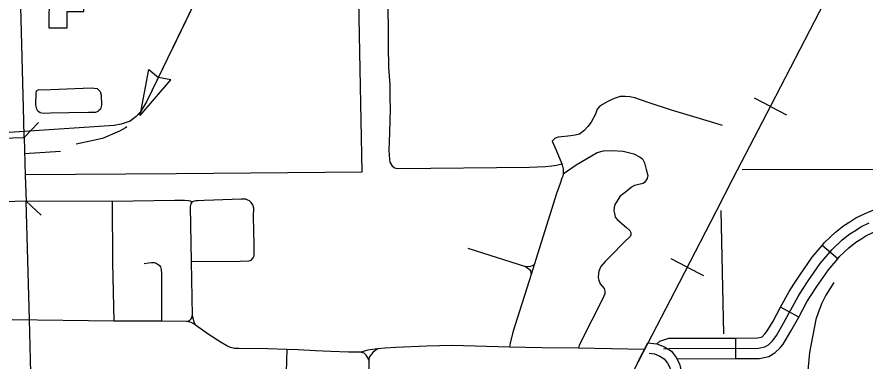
# Model space of a CAD drawing. Extents: x 1164457 to 1439835, y 1590918 to 1773502.
# Drawn here: x 1298324 to 1304504, y 1638642 to 1641151 of the extents above; entities that cross this region are included whole.
import ezdxf

# ---------------------------------------------------------------- set-up
doc = ezdxf.new("R2010")
doc.units = 0
for name, color, linetype in [('Level 15', 7, 'Continuous'), ('Level 31', 7, 'Continuous'), ('Level 32', 7, 'Continuous'), ('Level 33', 7, 'Continuous'), ('Level 34', 7, 'Continuous'), ('Level 35', 7, 'Continuous'), ('Level 37', 7, 'Continuous'), ('Level 40', 7, 'Continuous'), ('Level 43', 7, 'Continuous'), ('Level 5', 7, 'Continuous'), ('Level 58', 7, 'Continuous'), ('Level 6', 7, 'Continuous')]:
    doc.layers.add(name, color=color, linetype=linetype)

msp = doc.modelspace()

# ---------------------------------------------------------------- linework, layer by layer
at = {"layer": 'Level 15'}
for points in [[(1298376.7, 1640272.2), (1298373.4, 1640395.3), (1298272.3, 1644265.6), (1298022.4, 1644259)], [(1298022.4, 1644259), (1298123.5, 1640388.7), (1298126.8, 1640265.4), (1298376.7, 1640272.2)], [(1298376.7, 1640272.2), (1298384.2, 1639995.2), (1298391.3, 1639807.5)], [(1298513.3, 1635164.1), (1298499.6, 1635413.1), (1298499.8, 1635787.6), (1298484.8, 1636155.1), (1298480.5, 1636337.1), (1298476.5, 1636667.6), (1298463.9, 1637142.9), (1298451.5, 1637530.8), (1298447.9, 1637680.7), (1298415.1, 1638944.2), (1298391.3, 1639807.5), (1298141.4, 1639800.3)]]:
    msp.add_lwpolyline(points, dxfattribs=at)
at = {"layer": 'Level 31'}
for points in [[(1302848.5, 1638633.1), (1302922.4, 1638775.5), (1302987.8, 1638767.8), (1303043.1, 1638745.2), (1303092.8, 1638713.8), (1303128.4, 1638666.8), (1303152.1, 1638621.5), (1303167, 1638557), (1303151.7, 1638495.6), (1303030, 1638257.7)], [(1302930.9, 1638699), (1302968.9, 1638694.5), (1303008.7, 1638678.3), (1303041.2, 1638657.7), (1303064.9, 1638626.5), (1303081.2, 1638595.3), (1303089.9, 1638557.7), (1303081, 1638522.1), (1302154.7, 1636710.5), (1302103.5, 1636609.2), (1301867.2, 1636172.2), (1301617.5, 1635624.9)]]:
    msp.add_lwpolyline(points, dxfattribs=at)
at = {"layer": 'Level 32'}
for p, q in [((1304305.3, 1639387.9), (1304190.6, 1639484.5)), ((1304020.5, 1638962.5), (1303889, 1639034.6)), ((1303563.5, 1638659.2), (1303563.1, 1638809.2))]:
    msp.add_line(p, q, dxfattribs=at)
for points in [[(1304190.6, 1639484.5), (1304209.4, 1639506.8), (1304288.5, 1639581), (1304350.4, 1639630.7), (1304394, 1639657.4), (1304437.7, 1639685.6), (1304504.1, 1639717.5), (1304568, 1639745), (1304639.1, 1639773.2), (1304668.2, 1639782.4)], [(1303035.3, 1638731.5), (1303076.8, 1638733), (1303727.4, 1638734.6), (1303774.8, 1638744.4), (1303800.3, 1638760.2), (1303829.5, 1638789.3), (1303846.5, 1638810), (1303858.6, 1638828.2), (1303898.7, 1638896.3), (1304016.6, 1639111.4), (1304049.4, 1639162.4), (1304090.7, 1639226.9), (1304178.2, 1639353.2), (1304263.9, 1639455.1), (1304337.7, 1639524.3), (1304393.6, 1639569.2), (1304433.9, 1639593.9), (1304474.4, 1639620), (1304535.2, 1639649.2)], [(1304305.3, 1639387.9), (1304318.4, 1639403.5), (1304386.9, 1639467.6), (1304436.8, 1639507.7), (1304473.8, 1639530.4), (1304511.1, 1639554.4), (1304566.2, 1639580.9), (1304625.3, 1639606.3), (1304689.5, 1639631.8), (1304713.4, 1639639.4)], [(1303889, 1639034.6), (1303952.1, 1639149.7), (1303986.3, 1639203), (1304028.3, 1639268.4), (1304118.5, 1639398.8), (1304190.6, 1639484.5)], [(1304020.5, 1638962.5), (1304081.1, 1639073.1), (1304112.5, 1639121.9), (1304153.1, 1639185.3), (1304237.8, 1639307.7), (1304305.3, 1639387.9)], [(1303563.1, 1638809.2), (1303719.7, 1638809.6), (1303746.7, 1638815.1), (1303753.4, 1638819.3), (1303773.9, 1638839.8), (1303786.2, 1638854.7), (1303795.1, 1638868.1), (1303833.5, 1638933.3), (1303889, 1639034.6)], [(1303563.5, 1638659.2), (1303735.1, 1638659.7), (1303802.9, 1638673.6), (1303847.2, 1638701), (1303885.1, 1638738.9), (1303906.8, 1638765.2), (1303922.2, 1638788.4), (1303963.9, 1638859.2), (1304020.5, 1638962.5)], [(1302987.8, 1638767.8), (1303007.6, 1638787.5), (1303075.3, 1638807.9), (1303563.1, 1638809.2)], [(1303133, 1638658.1), (1303563.5, 1638659.2)]]:
    msp.add_lwpolyline(points, dxfattribs=at)
at = {"layer": 'Level 33'}
for points in [[(1302224.1, 1640244.1), (1302252.6, 1640179.4), (1302293.9, 1640079), (1302299.9, 1640061.9), (1302304, 1640043.2), (1302304.8, 1640025.2), (1302305.2, 1640006.7), (1302301.5, 1639990.2), (1302295.8, 1639974.7), (1302285.2, 1639943.7), (1302270.5, 1639901.2), (1302259.1, 1639870.2), (1302092.4, 1639344.3), (1302072, 1639272.5), (1301938.2, 1638851.9), (1301918.6, 1638772), (1301913.7, 1638743.4)], [(1302305.2, 1640006.7), (1302398.6, 1640071.9), (1302551.9, 1640161.6), (1302597.5, 1640174.6), (1302661.1, 1640176.3), (1302742.7, 1640173), (1302819.3, 1640153.4), (1302865, 1640129), (1302881.3, 1640115.9), (1302895.9, 1640086.5), (1302909, 1640037.6), (1302920.4, 1639995.2), (1302917.1, 1639972.3), (1302910.6, 1639964.2), (1302899.2, 1639946.2), (1302886.2, 1639936.5), (1302855.2, 1639928.3), (1302824.2, 1639921.8), (1302803, 1639908.7), (1302781.8, 1639892.4), (1302749.2, 1639866.3), (1302718.2, 1639840.2), (1302695.4, 1639805.9), (1302680.7, 1639783.1), (1302675.8, 1639761.9), (1302674.2, 1639737.4), (1302677.4, 1639717.9), (1302683.9, 1639691.8), (1302700.3, 1639670.5), (1302765.5, 1639615.2), (1302789.9, 1639594), (1302798.1, 1639577.7), (1302798.1, 1639563), (1302793.2, 1639550), (1302749.2, 1639507.6), (1302651.3, 1639408.1), (1302610.6, 1639367.3), (1302579.6, 1639331.4), (1302564.9, 1639297.1), (1302563, 1639280.3), (1302559.7, 1639251.6), (1302564.9, 1639231.9), (1302574.7, 1639204.8), (1302604, 1639169.9), (1302608.9, 1639151), (1302607.3, 1639130.7), (1302592.6, 1639096.5), (1302432.8, 1638780.6), (1302421.1, 1638754), (1302416.2, 1638734.5)], [(1299593.5, 1639367.6), (1299949.8, 1639368.9), (1300015.8, 1639372.3), (1300030.8, 1639377.3), (1300045.8, 1639393.2), (1300051.7, 1639409.9), (1300053.4, 1639449.1), (1300051.7, 1639491.7), (1300048.4, 1639695.5), (1300050, 1639756.5), (1300041.7, 1639781.5), (1300030, 1639797.4), (1300017.5, 1639809.1), (1300005.8, 1639815.8), (1299990.7, 1639821.6), (1299984.1, 1639822.4), (1299967.1, 1639822.5), (1299956.7, 1639822.5), (1299759.6, 1639815.8), (1299687, 1639813.3), (1299644.4, 1639809.9), (1299626.9, 1639809.1), (1299606.9, 1639804.1), (1299598.5, 1639799.1), (1299591.8, 1639787.4), (1299586.8, 1639767.3), (1299593.5, 1639367.6), (1299601, 1638974.2)], [(1301609.1, 1639464.9), (1302029.1, 1639330.5)], [(1302092.4, 1639344.3), (1302078.5, 1639336.9), (1302065.5, 1639332), (1302048.3, 1639328), (1302029.1, 1639330.5), (1302047.5, 1639319.8), (1302059.8, 1639309.2), (1302065.5, 1639298.6), (1302072, 1639272.5)], [(1299376.7, 1638932.3), (1299029.4, 1638932.3), (1298290.2, 1638940.9)], [(1301310, 1638750.8), (1301085.7, 1638739.4), (1301004.9, 1638734.5), (1300952.8, 1638730.4), (1300934.8, 1638728.8), (1300881, 1638721.4), (1300828.8, 1638705.9), (1300740.8, 1638705.9), (1300610.7, 1638710), (1300499.8, 1638714.9), (1300372.6, 1638723), (1300290.7, 1638725.5), (1300152.5, 1638730.4), (1299940.4, 1638732), (1299909.5, 1638733.7), (1299881.1, 1638741.2), (1299852.5, 1638752.1), (1299811.8, 1638776.3), (1299724.2, 1638832.2), (1299625.2, 1638904.1), (1299612.7, 1638912.8), (1299592.7, 1638921.6), (1299561.8, 1638929.1), (1299376.7, 1638932.3)], [(1299561.8, 1638929.1), (1299580.1, 1638937.5), (1299593.5, 1638950), (1299597.7, 1638955.9), (1299601, 1638974.2), (1299606.9, 1638946.7), (1299612.7, 1638925.8), (1299625.2, 1638904.1)], [(1302896, 1638725), (1302416.2, 1638734.5), (1302148.2, 1638737.7), (1301913.7, 1638743.4), (1301494.3, 1638754), (1301310, 1638750.8)], [(1300290.7, 1638725.5), (1300282.5, 1638477.5), (1300273.1, 1638250), (1300273.9, 1638139.8)], [(1300952.8, 1638730.4), (1300930.8, 1638715.7), (1300917.8, 1638703.5), (1300891.2, 1638669.5), (1300887.2, 1638647.2), (1300878.2, 1638668.8), (1300868, 1638683.9), (1300854.2, 1638697.8), (1300828.8, 1638705.9)], [(1300887.2, 1638647.2), (1300895.4, 1638203.5), (1300918.2, 1637732.5), (1300923.9, 1637628.1), (1300926.3, 1637587.3), (1300923.9, 1637561.2), (1300915.7, 1637535.1), (1300909.2, 1637530.2), (1300897, 1637521.2), (1300882.5, 1637516.8), (1300867.6, 1637514.7), (1300824.4, 1637512.2), (1300644.2, 1637502.5), (1300465.2, 1637494.2), (1300324.2, 1637492.6), (1299982.8, 1637495.6), (1299819, 1637497.5), (1299734.2, 1637500.8), (1299603.8, 1637506.5), (1299397, 1637508.8), (1299049.1, 1637513.1), (1298704.4, 1637519.7), (1298326.6, 1637527.3)]]:
    msp.add_lwpolyline(points, dxfattribs=at)
at = {"layer": 'Level 34'}
for points in [[(1301027.2, 1641329.7), (1301028.5, 1640940.3), (1301031.7, 1640782.1), (1301041.8, 1640656), (1301041.8, 1640567.9), (1301044.8, 1640473.8), (1301041.5, 1640400.4), (1301038.3, 1640305.7), (1301035, 1640180.1), (1301038.3, 1640110), (1301041.5, 1640092), (1301056.2, 1640067.6), (1301075.8, 1640049.6), (1301098.6, 1640044.7), (1302059.1, 1640056.1), (1302174.9, 1640059.4), (1302222.2, 1640065.9), (1302254.8, 1640070.8), (1302293.9, 1640079)], [(1303465.9, 1640358), (1303353.4, 1640392.3), (1303231.1, 1640429.8), (1303094.1, 1640470.6), (1302922.9, 1640527.7), (1302826.6, 1640561.9), (1302790.8, 1640568.5), (1302756.5, 1640571.7), (1302719, 1640570.1), (1302675, 1640557), (1302629.3, 1640534.2), (1302590.2, 1640513), (1302569, 1640496.7), (1302552.7, 1640477.1), (1302539.6, 1640442.9), (1302508.6, 1640382.5), (1302484.2, 1640351.5), (1302454.8, 1640320.5), (1302422.2, 1640296), (1302391.2, 1640287.9), (1302360.2, 1640283), (1302316.2, 1640278.1), (1302267.3, 1640274.8), (1302246.1, 1640266.7), (1302233.6, 1640254.9), (1302224.1, 1640244.1)], [(1299598.5, 1639799.1), (1299586, 1639808.3), (1299574.3, 1639810.8), (1299545.8, 1639811.4), (1299529.4, 1639812.8), (1299475, 1639812.4), (1299017, 1639804.8), (1298391.3, 1639807.5)], [(1299017, 1639804.8), (1299021, 1639357.5), (1299029.4, 1638932.3)], [(1299249.8, 1639352.4), (1299281.5, 1639358.3), (1299304.9, 1639360.8), (1299323.3, 1639360), (1299339.1, 1639355.8), (1299346.6, 1639351.6), (1299360.8, 1639341.6), (1299370.8, 1639329.1), (1299375, 1639308.2), (1299376.7, 1639278.1), (1299376.7, 1638932.3)]]:
    msp.add_lwpolyline(points, dxfattribs=at)
at = {"layer": 'Level 35'}
for points in [[(1298702.3, 1640451), (1298569.3, 1640448.5), (1298518.6, 1640447.2), (1298493.3, 1640452.3), (1298476.8, 1640463.7), (1298468, 1640478.9), (1298460.4, 1640513.1), (1298462.9, 1640591.6), (1298466.7, 1640610.7), (1298483.2, 1640620.8), (1298513.6, 1640619.5), (1298688.4, 1640627.1)], [(1298688.4, 1640627.1), (1298864.4, 1640633.5), (1298907.5, 1640628.4), (1298930.3, 1640608.1), (1298936.6, 1640580.2), (1298939.2, 1640508), (1298931.6, 1640478.9), (1298921.4, 1640467.5), (1298912.6, 1640461.1), (1298896.1, 1640454.8), (1298844.2, 1640454.8), (1298702.3, 1640451)], [(1304276.9, 1639213.7), (1304219.2, 1639121.5), (1304189, 1639062.8), (1304163.9, 1639001.3), (1304146.5, 1638945.3), (1304098.9, 1638704.9), (1304076.3, 1638441.7), (1304072.3, 1638336.1), (1304088, 1638174.1), (1304118.4, 1638038), (1304171, 1637878.9), (1304238.5, 1637720.4), (1304315.7, 1637549.4), (1304408.9, 1637378.2), (1304510.5, 1637238.4)]]:
    msp.add_lwpolyline(points, dxfattribs=at)
at = {"layer": 'Level 37'}
for points in [[(1298479.9, 1640381.1), (1298376.7, 1640272.2)], [(1298391.3, 1639807.9), (1298500.8, 1639705.4)]]:
    msp.add_lwpolyline(points, dxfattribs=at)
at = {"layer": 'Level 40'}
for p, q in [((1303814.4, 1640498.1), (1303697.4, 1640559.3)), ((1303814.4, 1640498.1), (1303931.4, 1640437)), ((1303208.4, 1639325.5), (1303090.9, 1639385.8)), ((1303208.4, 1639325.5), (1303325.8, 1639265.2))]:
    msp.add_line(p, q, dxfattribs=at)
for points in [[(1304420.2, 1641670.9), (1304337.1, 1641509.4), (1304240.8, 1641324.4), (1303818.6, 1640506.1), (1303537.2, 1639967.8), (1303418.7, 1639735.3), (1303150.6, 1639212.9), (1302886.6, 1638706.9), (1301917.5, 1636832.7), (1301040.4, 1635131.3), (1300738.6, 1634543.8), (1300431.2, 1633946.9), (1300340.4, 1633776.4)], [(1304240.8, 1641324.4), (1303818.6, 1640506.1), (1303537.2, 1639967.8), (1303418.7, 1639735.3), (1303150.6, 1639212.9), (1302886.6, 1638706.9), (1301917.5, 1636832.7), (1301040.4, 1635131.3), (1300738.6, 1634543.8), (1300431.2, 1633946.9), (1300340.4, 1633776.4), (1300318, 1633735.2), (1300191.2, 1633490.9)]]:
    msp.add_lwpolyline(points, dxfattribs=at)
at = {"layer": 'Level 43'}
for p, q in [((1299220.8, 1640431.2), (1299285, 1640768.4)), ((1299285, 1640768.4), (1299354.2, 1640708.7)), ((1299220.8, 1640431.2), (1299444.9, 1640691.2)), ((1299444.9, 1640691.2), (1299355.2, 1640708.2))]:
    msp.add_line(p, q, dxfattribs=at)
for points in [[(1300673.2, 1643439.8), (1299268.8, 1640530.7), (1299224.2, 1640459.2), (1299192.8, 1640424.6), (1299149.3, 1640391.3), (1299083.4, 1640368.1), (1299032.8, 1640359.6), (1298156.4, 1640300.4)], [(1299622.5, 1641263.4), (1299450.4, 1640906.7)], [(1299393, 1640787.9), (1299268.8, 1640530.7), (1299224.2, 1640459.2), (1299206.6, 1640439.8)], [(1299125.8, 1640350.2), (1299115.5, 1640341.9), (1299070.5, 1640317.1), (1298947.9, 1640264.4)], [(1298947.9, 1640264.4), (1298754.6, 1640221.9)], [(1298642.3, 1640169.2), (1298380, 1640151.5)]]:
    msp.add_lwpolyline(points, dxfattribs=at)
at = {"layer": 'Level 5'}
for points in [[(1303609.2, 1640039.2), (1306005.1, 1640040.9)], [(1303453.2, 1639738.7), (1303472.6, 1638841)]]:
    msp.add_lwpolyline(points, dxfattribs=at)
at = {"layer": 'Level 58'}
msp.add_lwpolyline([(1298557.8, 1641325.9), (1298556.1, 1641071.9), (1298690.1, 1641070.9), (1298690.9, 1641191.1), (1298810.9, 1641190.3), (1298811.9, 1641324.1)], close=True, dxfattribs=at)
at = {"layer": 'Level 6'}
msp.add_lwpolyline([(1298383.9, 1640002.7), (1299484.7, 1640008.8), (1300839.4, 1640020.4), (1300789, 1642643.6), (1303396.3, 1642669.5)], dxfattribs=at)

doc.saveas('drawing.dxf')
